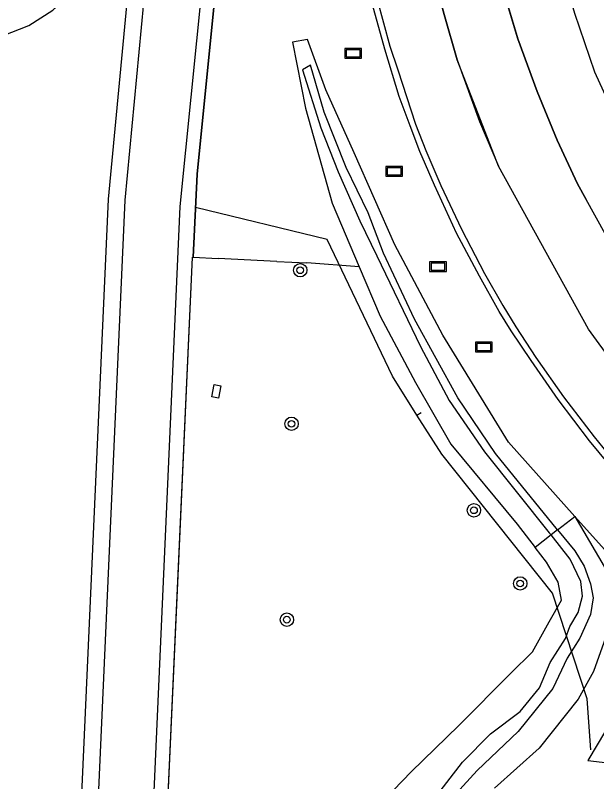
# Model space of a CAD drawing. Extents: x 124000 to 129000, y 395500 to 397503.
# Drawn here: x 124745.37 to 124780.12, y 396885.32 to 396931.12 of the extents above; entities that cross this region are included whole.
import ezdxf

# ---------------------------------------------------------------- set-up
doc = ezdxf.new("R2010")
doc.units = 0
for name, color, linetype in [('gg-afsc-hekwerk', 7, 'Continuous'), ('gg-afsc-lijn draadraster', 7, 'Continuous'), ('gg-kwrk-faunavoorziening', 7, 'Continuous'), ('gt-symb-boom', 7, 'Continuous'), ('gt-symb-bord', 7, 'Continuous'), ('gt-symb-kolk center center', 7, 'Continuous'), ('gx-grn-maaiveld', 7, 'Continuous'), ('gx-knt-lijn weginrichtingselement', 7, 'Continuous')]:
    doc.layers.add(name, color=color, linetype=linetype)

# ---------------------------------------------------------------- blocks, each defined once
blk = doc.blocks.new('gt0-BORD')
at = {"layer": 'gt-symb-bord'}
blk.add_lwpolyline([(-0.5, 0.295), (-0.5, -0.295), (0.5, -0.295), (0.5, 0.295), (-0.5, 0.295)], dxfattribs=at)
blk.add_lwpolyline([(-0.417, -0.212), (0.417, -0.212), (0.417, 0.212), (-0.417, 0.212)], close=True, dxfattribs=at)
blk = doc.blocks.new('gt0-BOOM')
at = {"layer": 'gt-symb-boom'}
for radius in [0.4, 0.2]:
    blk.add_circle((0, 0), radius, dxfattribs=at)
blk = doc.blocks.new('gt0-KOLKCC')
at = {"layer": 'gt-symb-kolk center center'}
blk.add_lwpolyline([(-0.375, 0.2), (0.375, 0.2), (0.375, -0.2), (-0.375, -0.2)], close=True, dxfattribs=at)

msp = doc.modelspace()

# ---------------------------------------------------------------- linework, layer by layer
at = {"layer": 'gg-afsc-hekwerk'}
for points in [[(124755.991, 396916.666), (124756.234, 396921.616), (124758.066, 396939.988), (124760.231, 396961.696), (124760.286, 396962.248), (124761.409, 396972.706), (124762.08, 396978.948), (124762.591, 396983.705), (124763.431, 396990.434), (124765.247, 397004.98), (124766.043, 397011.357), (124766.513, 397015.122), (124767.098, 397019.121), (124767.838, 397024.179), (124768.833, 397030.982), (124768.937, 397031.692), (124769.698, 397036.895), (124769.827, 397037.776), (124770.419, 397041.821), (124771.633, 397050.119), (124772.666, 397057.18), (124772.863, 397058.591), (124774.888, 397073.073), (124778.544, 397099.23)], [(124759.38, 396710.74), (124755.634, 396783.08), (124753.682, 396838.231), (124754.182, 396877.515), (124755.955, 396916.668)]]:
    msp.add_lwpolyline(points, dxfattribs=at)
at = {"layer": 'gg-afsc-lijn draadraster'}
for points in [[(124769.364, 396907.221), (124767.904, 396909.552), (124764.016, 396917.719), (124756.137, 396919.63)], [(124779.775, 396887.226), (124779.551, 396890.262), (124777.475, 396896.578), (124770.872, 396904.881), (124769.364, 396907.221), (124769.632, 396907.385)]]:
    msp.add_lwpolyline(points, dxfattribs=at)
at = {"layer": 'gg-kwrk-faunavoorziening'}
msp.add_lwpolyline([(124780.783, 396886.436), (124782.702, 396889.544), (124810.665, 396929.848), (124809.47, 396930.493), (124781.698, 396890.136), (124779.595, 396886.577), (124780.783, 396886.436)], dxfattribs=at)
at = {"layer": 'gx-grn-maaiveld'}
for p, q in [((124755.991, 396916.666), (124757.488, 396916.587)), ((124760.995, 396916.403), (124757.488, 396916.587)), ((124760.995, 396916.403), (124762.787, 396916.333)), ((124765.921, 396916.096), (124762.787, 396916.333)), ((124777.787, 396900.367), (124778.815, 396901.168)), ((124777.787, 396900.367), (124777.392, 396900.06)), ((124777.392, 396900.06), (124776.437, 396899.315))]:
    msp.add_line(p, q, dxfattribs=at)
for points in [[(124753.34, 396877.554), (124755.222, 396919.684), (124760.201, 396969.215), (124761.127, 396977.755), (124764.09, 397000), (124778.234, 397102.088)], [(124778.544, 397099.23), (124774.888, 397073.073), (124772.863, 397058.591), (124772.666, 397057.18), (124771.633, 397050.119), (124770.419, 397041.821), (124769.827, 397037.776), (124769.698, 397036.895), (124768.937, 397031.692), (124768.833, 397030.982), (124767.838, 397024.179), (124767.098, 397019.121), (124766.513, 397015.122), (124766.043, 397011.357), (124765.247, 397004.98), (124763.431, 396990.434), (124762.591, 396983.705), (124762.08, 396978.948), (124761.409, 396972.706), (124760.286, 396962.248), (124760.231, 396961.696), (124758.066, 396939.988), (124756.234, 396921.616), (124755.991, 396916.666)], [(124755.338, 396725.174), (124755.247, 396729.317), (124753.621, 396750), (124751.775, 396780.891), (124750.031, 396823.955), (124749.776, 396832.987), (124749.538, 396851.815), (124750.036, 396877.691), (124751.937, 396920.062), (124756.541, 396968.751), (124756.622, 396969.603), (124757.548, 396978.144), (124760.669, 397000), (124762.21, 397010.646), (124774.15, 397090.414)], [(124807.537, 396883.798), (124787.432, 396901.653), (124779.635, 396912.37), (124774.258, 396922.099), (124771.779, 396928.467), (124770.999, 396931.175), (124770.447, 396933.225), (124769.666, 396937.087), (124769.199, 396939.966), (124768.835, 396943.86), (124768.717, 396946.148), (124768.779, 396952.89), (124769.066, 396956.893), (124770.081, 396964.785), (124771.361, 396972.628), (124773.766, 396987.284), (124776.186, 397002.124)], [(124809.897, 396887.856), (124789.765, 396904.728), (124782.904, 396913.949), (124779.488, 396920.11), (124778.975, 396921.047), (124777.758, 396923.662), (124776.558, 396926.569), (124775.408, 396929.709), (124774.281, 396933.443), (124773.451, 396937.327), (124773.073, 396940.188), (124772.66, 396944.082), (124772.48, 396946.809), (124772.614, 396952.379), (124772.826, 396956.385), (124773.788, 396964.271), (124775.1, 396972.138), (124777.177, 396984.889), (124778.43, 396992.705), (124779.855, 397001.639)], [(124812.518, 396892.363), (124794.925, 396906.173), (124794.032, 396907.001), (124792.836, 396908.168), (124789.559, 396911.725), (124786.612, 396915.471), (124782.721, 396921.797), (124780.015, 396927.714), (124778.814, 396931.234), (124777.803, 396934.702), (124777.003, 396938.667), (124776.69, 396941.377), (124776.499, 396943.16), (124776.319, 396946.618), (124776.295, 396950.483), (124776.687, 396956.44), (124777.859, 396965.274), (124779.726, 396976.41), (124782.215, 396992.118), (124783.594, 397001.146)], [(124744.603, 396929.898), (124746.182, 396930.515), (124747.614, 396931.423), (124748.844, 396932.589), (124749.828, 396933.97), (124750.529, 396935.514), (124750.921, 396937.163), (124750.989, 396938.857), (124748.81, 396946.624), (124748.741, 396947.316), (124748.912, 396947.989), (124749.303, 396948.564), (124750.626, 396950.18), (124751.657, 396951.997), (124752.363, 396953.962), (124752.726, 396956.019), (124752.734, 396958.108), (124752.388, 396960.168), (124751.668, 396962.2), (124750.604, 396964.075), (124749.227, 396965.734), (124747.581, 396967.126), (124745.716, 396968.208), (124743.69, 396968.946)], [(124754.256, 396729.163), (124754.063, 396731.616), (124752.623, 396749.931), (124750.776, 396780.841), (124749.032, 396823.921), (124748.776, 396832.967), (124748.538, 396851.818), (124748.923, 396871.815), (124749.244, 396882.341), (124750.939, 396920.132), (124755.113, 396964.275), (124755.563, 396969.029)], [(124789.226, 396895.948), (124787.302, 396897.655), (124785.629, 396899.191), (124783.604, 396901.271), (124781.526, 396903.484), (124779.7, 396905.679), (124777.813, 396908.148), (124776.199, 396910.487), (124775.009, 396912.266), (124774.294, 396913.421), (124773.112, 396915.525), (124771.731, 396918.103), (124770.425, 396920.966), (124769.539, 396922.986), (124768.963, 396924.516), (124768.313, 396926.264), (124767.447, 396929.091), (124766.703, 396931.821)], [(124778.815, 396901.168), (124774.858, 396905.612), (124770.93, 396912.002), (124768.059, 396917.394), (124765.619, 396922.902), (124763.927, 396926.667), (124762.831, 396929.682), (124761.938, 396929.515), (124762.708, 396925.572), (124764.298, 396919.886), (124765.921, 396916.096)], [(124777.787, 396900.367), (124774.064, 396904.934), (124771.816, 396908.257), (124769.231, 396912.963), (124767.379, 396916.904), (124766.469, 396919.324), (124765.135, 396922.023), (124763.828, 396925.325), (124763.021, 396928.133), (124762.534, 396927.861), (124763.639, 396924.397), (124764.659, 396921.758), (124765.971, 396918.84), (124766.972, 396916.741), (124769.584, 396911.322), (124771.303, 396908.099), (124773.41, 396905.02), (124777.284, 396900.196), (124777.392, 396900.06)], [(124759.38, 396710.74), (124756.126, 396773.582), (124755.634, 396783.08), (124754.79, 396806.923), (124753.682, 396838.231), (124754.182, 396877.515), (124755.072, 396897.178), (124755.955, 396916.668), (124755.991, 396916.666)], [(124765.921, 396916.096), (124767.186, 396913.143), (124769.294, 396909.176), (124771.403, 396905.496), (124775.359, 396900.714), (124776.437, 396899.315)], [(124778.815, 396901.168), (124780.559, 396898.183), (124781.256, 396895.641), (124779.932, 396891.896), (124779.008, 396890.253), (124776.684, 396887.327), (124774.004, 396884.937)], [(124778.815, 396901.168), (124783.43, 396896.023), (124786.947, 396892.493)], [(124777.787, 396900.367), (124778.811, 396899.111), (124779.376, 396898.193), (124779.743, 396897.142), (124779.917, 396896.303), (124779.748, 396895.309), (124779.112, 396893.892), (124778.357, 396892.694), (124777.507, 396890.876), (124775.419, 396888.315), (124772.982, 396885.99), (124770.881, 396883.683)], [(124770.424, 396884.303), (124772.108, 396886.48), (124773.772, 396888.167), (124775.537, 396889.513), (124776.7, 396890.92), (124777.339, 396892.438), (124778.259, 396893.876), (124778.524, 396894.597), (124779.006, 396895.426), (124779.273, 396896.404), (124779.181, 396897.275), (124778.541, 396898.614), (124777.392, 396900.06)], [(124766.4, 396883.175), (124769.035, 396885.913), (124771.881, 396888.665), (124774.992, 396891.801), (124776.281, 396893.073), (124777.276, 396894.868), (124778.017, 396896.167), (124777.812, 396897.23), (124777.118, 396898.43), (124776.437, 396899.315)]]:
    msp.add_lwpolyline(points, dxfattribs=at)
at = {"layer": 'gx-knt-lijn weginrichtingselement'}
for points in [[(124787.65, 397055.804), (124786.558, 397046.85), (124785.135, 397035.931), (124783.845, 397027.087), (124781.405, 397011.354), (124779.855, 397001.639), (124778.43, 396992.705), (124777.177, 396984.889), (124775.1, 396972.138), (124773.788, 396964.271), (124772.826, 396956.385), (124772.614, 396952.379), (124772.48, 396946.809), (124772.66, 396944.082), (124773.073, 396940.188), (124773.451, 396937.327), (124774.281, 396933.443), (124774.583, 396932.457), (124775.408, 396929.709), (124776.558, 396926.569), (124777.758, 396923.662), (124778.975, 396921.047), (124779.488, 396920.11)], [(124779.7, 397023.55), (124777.763, 397011.798), (124776.187, 397002.123), (124774.567, 396992.173), (124773.766, 396987.284), (124771.361, 396972.628), (124770.081, 396964.785), (124769.066, 396956.893), (124768.779, 396952.89), (124768.717, 396946.148), (124768.835, 396943.86), (124769.199, 396939.966), (124769.666, 396937.087), (124770.447, 396933.225), (124770.999, 396931.175), (124771.779, 396928.467), (124773.113, 396924.768), (124774.258, 396922.099)], [(124765.054, 396949.546), (124765.095, 396946.647), (124765.181, 396943.677), (124765.301, 396941.99), (124765.509, 396940.22), (124765.873, 396937.679), (124766.383, 396934.998), (124766.998, 396932.079), (124767.753, 396929.272), (124768.224, 396927.857), (124769.29, 396924.61), (124769.901, 396923.034), (124770.802, 396920.947), (124772.036, 396918.329), (124773.422, 396915.689), (124774.503, 396913.773), (124775.295, 396912.491), (124776.485, 396910.672), (124778.14, 396908.318), (124779.973, 396905.927), (124781.786, 396903.692), (124783.813, 396901.504), (124785.844, 396899.39), (124788.104, 396897.356)]]:
    msp.add_lwpolyline(points, dxfattribs=at)

# ---------------------------------------------------------------- block references
at = {"layer": 'gt-symb-boom'}
for p in [(124762.396, 396915.882), (124761.88, 396906.705), (124772.784, 396901.534), (124775.548, 396897.164), (124761.6, 396894.998)]:
    msp.add_blockref('gt0-BOOM', p, dxfattribs=at)
at = {"layer": 'gt-symb-bord'}
for p in [(124765.558, 396928.846), (124768.012, 396921.796), (124770.634, 396916.1), (124773.366, 396911.298)]:
    msp.add_blockref('gt0-BORD', p, dxfattribs=at)
at = {"layer": 'gt-symb-kolk center center', "rotation": -100.1407931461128}
msp.add_blockref('gt0-KOLKCC', (124757.382, 396908.646), dxfattribs=at)

doc.saveas('drawing.dxf')
